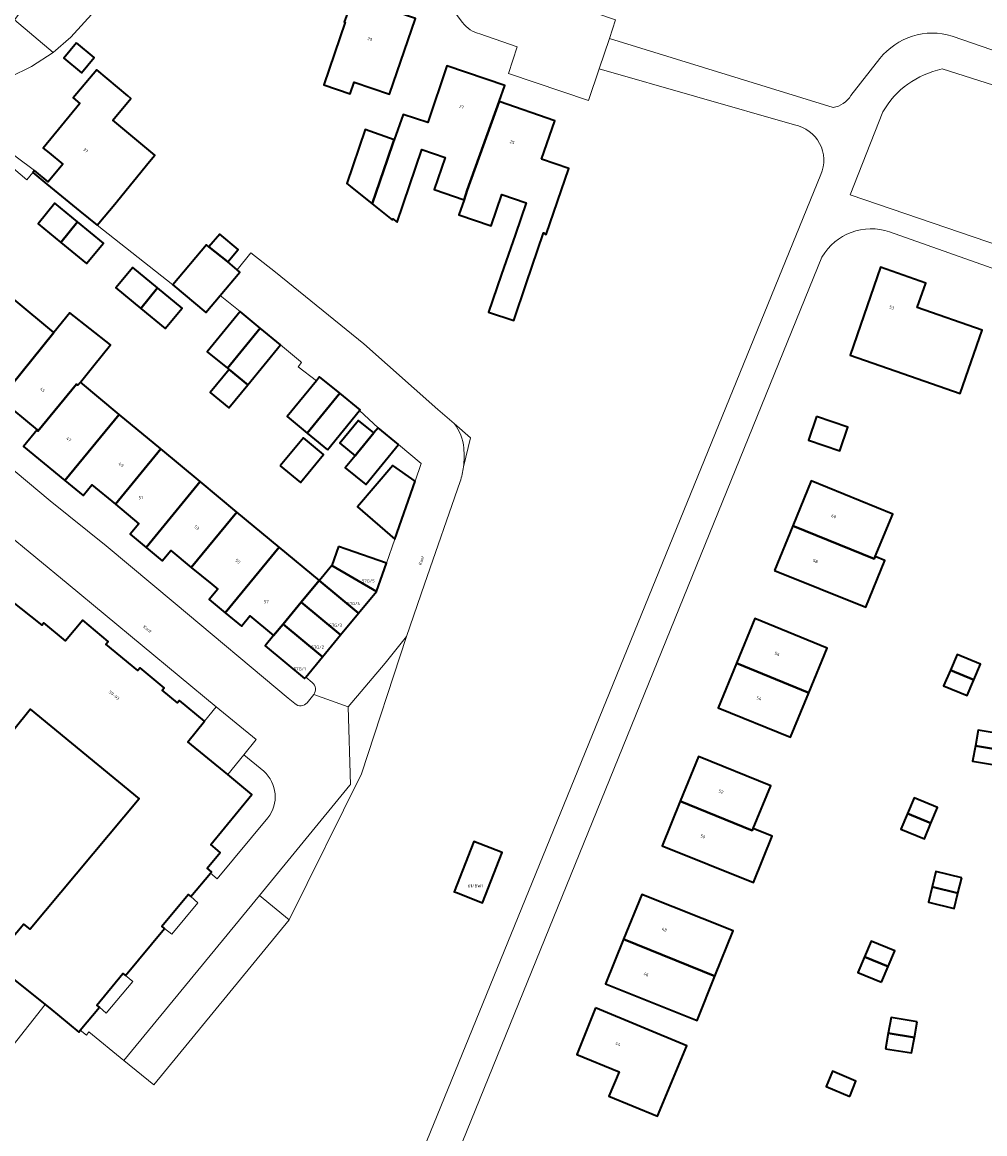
# Model space of a CAD drawing. Header units: metres. Extents: x 197700 to 204338, y 317132 to 325229.
# Tile 602 of 656: x 203213 to 203325, y 317936 to 318066. Entities that reach past the tile are written whole.
import ezdxf
from ezdxf.enums import TextEntityAlignment as Align

# ---------------------------------------------------------------- set-up
doc = ezdxf.new("R2010")
doc.units = ezdxf.units.M
for name, color, linetype, lineweight in [('B-WE-GR-BEPLANTING_CULTUUR_BODEMBEDEKKER-GV', 90, 'Continuous', 18), ('B-WE-IE-TERREINAFSCHEIDING_KUNSTMATIG_HEKWERK-G', 20, 'IE-TERREINAFSCHEIDING-KUNSTMATIG', 18), ('B-WE-OG-BEBOUWING-GV', 7, 'Continuous', 35), ('B-WE-OG-BEBOUWING-T18', 10, 'Continuous', 18), ('B-WE-OG-TERREIN_CULTUURSCHEIDING-GV', 7, 'Continuous', 18), ('B-WE-OG-TERREIN_ERF-GV', 7, 'Continuous', 18), ('B-WE-OG-TOPOGRAFIE-T18', 10, 'Continuous', 18), ('B-WE-VH-VERHARDING_ASFALT-GV', 252, 'Continuous', 18), ('B-WE-VH-VERHARDING_BETONSTRAATSTEEN-GV', 252, 'Continuous', 18), ('B-WE-VH-VERHARDING_GESLOTEN-GV', 252, 'Continuous', 18), ('B-WE-VH-VERHARDING_OPEN-GV', 252, 'Continuous', 18)]:
    doc.layers.add(name, color=color, linetype=linetype, lineweight=lineweight)
doc.styles.add('NLCS-ISO-M200-T18', font='NLCS-ISO.ttf', dxfattribs={"height": 0.36})
doc.linetypes.add('IE-TERREINAFSCHEIDING-KUNSTMATIG', pattern='A,4,[82,NLCS.SHX,S=0.75,R=90,X=0,Y=0],4,-2', length=10)

msp = doc.modelspace()

# ---------------------------------------------------------------- linework, layer by layer
at = {"layer": 'B-WE-GR-BEPLANTING_CULTUUR_BODEMBEDEKKER-GV'}
for points in [[(203263.333, 318018.774, -0.1496372), (203264.443, 318015.914)], [(203264.443, 318015.914, -0.0558916), (203264.404, 318013.714)]]:
    msp.add_lwpolyline(points, format="xyb", dxfattribs=at)
msp.add_lwpolyline([(203264.404, 318013.714), (203265.215, 318017.109), (203263.333, 318018.774)], dxfattribs=at)
for points in [[(203257.751, 317993.879), (203255.266, 317990.764), (203250.921, 317985.657), (203251.181, 317976.543), (203251.135, 317976.519), (203240.548, 317963.618), (203244.036, 317960.769), (203252.495, 317977.843)], [(203235.504, 317985.681), (203234.131, 317983.98), (203232.181, 317981.564), (203236.84, 317977.738), (203238.727, 317980.056), (203240.169, 317981.828)]]:
    msp.add_lwpolyline(points, close=True, dxfattribs=at)
at = {"layer": 'B-WE-IE-TERREINAFSCHEIDING_KUNSTMATIG_HEKWERK-G'}
for points in [[(203238.281, 318031.876), (203235.941, 318033.742)], [(203245.352, 318026.038), (203245.485, 318025.927), (203245.088, 318025.422), (203247.211, 318023.788)], [(203254.418, 318018.291), (203252.252, 318020.301)]]:
    msp.add_lwpolyline(points, dxfattribs=at)
at = {"layer": 'B-WE-OG-BEBOUWING-GV'}
for points in [[(203251.54, 318068.613), (203250.487, 318065.82), (203250.452, 318065.72), (203250.573, 318065.679), (203248.069, 318058.384), (203251.165, 318057.321), (203251.635, 318058.692), (203255.745, 318057.283), (203258.793, 318066.126)], [(203219.146, 318063.292), (203217.67, 318061.497), (203219.751, 318059.786), (203221.227, 318061.581)], [(203264.481, 318044.93), (203264.85, 318046.046), (203268.598, 318056.431), (203269.251, 318058.302), (203262.476, 318060.593), (203260.226, 318053.976), (203257.362, 318054.918), (203256.312, 318051.946), (203256.238, 318051.737), (203255.543, 318049.698), (203253.717, 318044.474), (203256.056, 318042.603), (203256.135, 318042.702), (203256.641, 318042.297), (203259.557, 318050.792), (203262.258, 318049.865), (203260.977, 318046.133)], [(203214.039, 318048.104), (203215.681, 318046.763), (203219.526, 318043.621), (203221.567, 318041.953), (203223.83, 318044.668), (203223.957, 318044.82), (203227.696, 318049.421), (203228.298, 318050.143), (203223.403, 318054.224), (203225.508, 318056.786), (203225.167, 318057.071), (203221.514, 318060.119), (203218.77, 318056.832), (203219.56, 318056.184), (203215.275, 318050.983), (203215.963, 318050.412), (203217.546, 318049.1), (203215.857, 318047.033), (203214.244, 318048.351)], [(203273.517, 318049.689), (203275.081, 318054.164), (203268.598, 318056.431), (203264.85, 318046.046), (203264.481, 318044.93), (203263.884, 318043.19), (203267.642, 318041.9), (203268.892, 318045.541), (203271.734, 318044.565), (203270.484, 318040.924), (203268.829, 318036.104), (203267.354, 318031.808), (203270.318, 318030.833), (203271.724, 318035.11), (203273.77, 318041.069), (203274.089, 318040.881), (203276.733, 318048.584)], [(203253.717, 318044.474), (203255.543, 318049.698), (203256.238, 318051.737), (203256.312, 318051.946), (203252.929, 318053.142), (203250.764, 318046.836), (203251.144, 318046.532)], [(203219.286, 318042.343), (203216.635, 318044.531), (203214.659, 318042.138), (203217.31, 318039.95)], [(203219.286, 318042.343), (203217.31, 318039.95), (203220.319, 318037.467), (203222.294, 318039.859)], [(203236.86, 318037.666), (203238.074, 318039.109), (203235.912, 318040.928), (203234.641, 318039.418)], [(203235.941, 318033.742), (203238.255, 318036.491), (203237.948, 318036.749), (203236.86, 318037.666), (203234.641, 318039.418), (203234.351, 318039.662), (203230.435, 318035.008), (203234.282, 318031.771)], [(203226.662, 318032.231), (203228.638, 318034.624), (203225.729, 318037.025), (203223.754, 318034.632)], [(203311.224, 318031.395), (203309.635, 318026.769), (203315.792, 318024.629), (203322.498, 318022.298), (203325.059, 318029.699), (203317.452, 318032.333), (203318.467, 318035.186), (203313.162, 318037.037)], [(203226.662, 318032.231), (203229.522, 318029.87), (203231.498, 318032.263), (203228.638, 318034.624)], [(203205.519, 318025.496), (203210.192, 318021.639), (203216.516, 318029.413), (203211.871, 318033.27)], [(203238.281, 318031.876), (203234.444, 318027.178), (203236.809, 318025.246), (203240.639, 318029.935)], [(203221.175, 318025.543), (203223.118, 318027.974), (203218.361, 318031.737), (203216.516, 318029.413), (203210.192, 318021.639), (203214.552, 318018.04), (203214.65, 318017.888), (203219.172, 318023.385), (203219.318, 318023.247), (203219.621, 318023.623)], [(203240.639, 318029.935), (203236.809, 318025.246), (203237, 318025.09), (203239.178, 318023.311), (203243.001, 318027.992)], [(203239.178, 318023.311), (203237, 318025.09), (203234.797, 318022.393), (203236.976, 318020.614)], [(203247.211, 318023.788), (203243.773, 318019.591), (203246.135, 318017.655), (203249.949, 318022.311), (203247.587, 318024.246)], [(203219.621, 318023.623), (203219.318, 318023.247), (203219.172, 318023.385), (203214.65, 318017.888), (203214.552, 318018.04), (203212.967, 318016.109), (203217.803, 318012.131), (203224.161, 318019.853)], [(203248.489, 318015.708), (203252.252, 318020.301), (203252.312, 318020.375), (203249.949, 318022.311), (203246.135, 318017.655), (203246.564, 318017.304)], [(203229.027, 318015.811), (203224.161, 318019.853), (203217.803, 318012.131), (203219.934, 318010.378), (203220.944, 318011.606), (203223.696, 318009.335)], [(203251.732, 318015.022), (203252.011, 318015.362), (203253.92, 318017.684), (203252.147, 318019.141), (203249.959, 318016.477)], [(203305.711, 318019.582), (203304.776, 318016.834), (203308.424, 318015.592), (203309.36, 318018.34)], [(203256.82, 318016.318), (203254.418, 318018.291), (203253.92, 318017.684), (203252.011, 318015.362), (203251.732, 318015.022), (203250.579, 318013.618), (203252.981, 318011.645)], [(203242.991, 318013.818), (203245.345, 318011.871), (203248.045, 318015.166), (203245.682, 318017.102)], [(203233.632, 318011.986), (203229.027, 318015.811), (203223.696, 318009.335), (203226.447, 318007.065), (203225.432, 318005.841), (203227.298, 318004.293)], [(203258.75, 318012.041), (203256.144, 318013.864), (203252.017, 318009.048), (203256.377, 318005.246)], [(203233.632, 318011.986), (203227.298, 318004.293), (203229.165, 318002.745), (203230.174, 318003.93), (203232.578, 318001.965), (203237.906, 318008.437)], [(203312.563, 318003.218), (203314.614, 318008.202), (203305.074, 318012.072), (203302.937, 318006.834), (203312.453, 318002.951)], [(203232.578, 318001.965), (203234.983, 318000), (203235.682, 317999.428), (203234.668, 317998.203), (203236.552, 317996.642), (203242.869, 318004.315), (203237.906, 318008.437)], [(203300.799, 318001.596), (203311.484, 317997.324), (203313.672, 318002.762), (203312.563, 318003.218), (203312.453, 318002.951), (203302.937, 318006.834)], [(203245.43, 317997.88), (203247.547, 318000.414), (203247.555, 318000.423), (203242.869, 318004.315), (203236.552, 317996.642), (203238.437, 317995.081), (203239.439, 317996.302), (203242.195, 317994.01), (203243.312, 317995.346)], [(203249.788, 318004.414), (203249.033, 318002.202), (203254.247, 317999.156), (203255.4, 318002.448), (203250.682, 318004.101)], [(203249.033, 318002.202), (203247.555, 318000.423), (203247.547, 318000.414), (203252.142, 317996.61), (203254.247, 317999.156)], [(203247.547, 318000.414), (203245.43, 317997.88), (203250.039, 317994.065), (203252.142, 317996.61)], [(203245.43, 317997.88), (203243.312, 317995.346), (203247.935, 317991.52), (203250.039, 317994.065)], [(203304.782, 317987.294), (203306.932, 317992.539), (203298.472, 317995.972), (203296.333, 317990.766)], [(203243.312, 317995.346), (203242.195, 317994.01), (203241.2, 317992.808), (203245.831, 317988.975), (203245.966, 317989.138), (203247.935, 317991.52)], [(203324.091, 317988.821), (203324.875, 317990.64), (203322.133, 317991.784), (203321.348, 317989.96)], [(203296.333, 317990.766), (203294.194, 317985.559), (203302.665, 317982.128), (203304.782, 317987.294)], [(203321.348, 317989.96), (203320.563, 317988.136), (203323.307, 317987.002), (203324.091, 317988.821)], [(203324.277, 317981.125), (203327.336, 317980.615), (203327.677, 317982.434), (203324.618, 317982.944)], [(203327.336, 317980.615), (203324.277, 317981.125), (203323.936, 317979.306), (203326.995, 317978.797)], [(203289.769, 317974.645), (203298.188, 317971.221), (203298.278, 317971.437), (203300.344, 317976.433), (203291.897, 317979.877)], [(203298.188, 317971.221), (203289.769, 317974.645), (203287.641, 317969.413), (203298.331, 317965.116), (203300.505, 317970.547), (203298.278, 317971.437)], [(203316.325, 317973.201), (203319.075, 317972.059), (203319.839, 317973.894), (203317.1, 317975.029)], [(203319.075, 317972.059), (203316.325, 317973.201), (203315.552, 317971.377), (203318.317, 317970.237)], [(203263.586, 317963.954), (203266.653, 317962.757), (203268.946, 317968.636), (203265.611, 317969.937), (203263.318, 317964.058)], [(203322.681, 317965.686), (203319.671, 317966.43), (203319.227, 317964.634), (203322.237, 317963.89)], [(203319.227, 317964.634), (203318.783, 317962.838), (203321.793, 317962.094), (203322.237, 317963.89)], [(203283.133, 317958.525), (203293.815, 317954.166), (203295.947, 317959.465), (203285.262, 317963.744)], [(203293.815, 317954.166), (203283.133, 317958.525), (203281.003, 317953.306), (203291.74, 317949.011)], [(203314.07, 317955.294), (203314.844, 317957.132), (203312.089, 317958.267), (203311.318, 317956.437)], [(203313.3, 317953.466), (203314.07, 317955.294), (203311.318, 317956.437), (203310.545, 317954.605)], [(203279.864, 317950.464), (203277.676, 317945.013), (203282.633, 317942.983), (203281.425, 317940.152), (203287.107, 317937.813), (203290.544, 317946.051)], [(203317.473, 317948.844), (203314.413, 317949.347), (203314.082, 317947.527), (203317.141, 317947.024)], [(203313.75, 317945.707), (203316.81, 317945.204), (203317.141, 317947.024), (203314.082, 317947.527)], [(203309.592, 317940.111), (203310.313, 317941.913), (203307.57, 317943.072), (203306.844, 317941.295)]]:
    msp.add_lwpolyline(points, close=True, dxfattribs=at)
for points in [[(203209.546, 317955.567), (203215.501, 317950.858), (203216.018, 317950.449), (203219.418, 317947.638), (203219.602, 317947.86), (203221.831, 317950.547), (203221.516, 317950.809), (203224.581, 317954.513), (203224.897, 317954.251), (203229.458, 317959.764), (203229.142, 317960.025), (203232.203, 317963.737), (203232.539, 317963.481), (203234.812, 317966.229), (203234.937, 317966.38), (203234.438, 317966.793), (203235.975, 317968.651), (203234.851, 317969.582), (203239.672, 317975.412), (203236.84, 317977.738), (203232.181, 317981.564), (203234.131, 317983.98), (203231.183, 317986.422), (203230.965, 317986.14), (203229.184, 317987.611), (203229.42, 317987.896), (203226.582, 317990.24), (203226.315, 317989.916), (203222.602, 317992.997), (203222.871, 317993.32), (203219.889, 317995.793), (203217.855, 317993.371), (203215.334, 317995.474), (203215.129, 317995.228), (203211.349, 317998.221)], [(203211.815, 317982.999), (203213.717, 317985.387), (203226.466, 317974.912), (203213.72, 317959.693), (203212.995, 317960.263), (203210.346, 317957.097)]]:
    msp.add_lwpolyline(points, dxfattribs=at)
at = {"layer": 'B-WE-OG-TERREIN_CULTUURSCHEIDING-GV'}
msp.add_lwpolyline([(203320.381, 318060.222, 0.2122074), (203313.455, 318055.21)], format="xyb", dxfattribs=at)
for points in [[(203360.954, 318046.608), (203334.882, 318055.568), (203333.155, 318056.181), (203320.381, 318060.222)], [(203313.455, 318055.21), (203309.629, 318045.511), (203362.607, 318027.424), (203364.572, 318040.645)]]:
    msp.add_lwpolyline(points, dxfattribs=at)
at = {"layer": 'B-WE-OG-TERREIN_ERF-GV'}
for points in [[(203321.554, 318064.076), (203334.355, 318059.665), (203344.033, 318087.751), (203353.819, 318115.606)], [(203259.356, 318082.844), (203268.742, 318070.569), (203282.207, 318065.973), (203281.474, 318063.798), (203307.647, 318055.704)], [(203264.299, 318065.652), (203254.766, 318078.218)], [(203223.716, 318069.705), (203218.481, 318063.955), (203216.42, 318062.157), (203213.879, 318060.514), (203211.371, 318059.258)], [(203258.793, 318066.126), (203255.745, 318057.283), (203251.635, 318058.692), (203251.165, 318057.321), (203248.069, 318058.384), (203250.573, 318065.679), (203250.452, 318065.72)], [(203303.139, 318053.675), (203280.271, 318060.225), (203279.025, 318056.528), (203269.662, 318059.71), (203270.7, 318062.824), (203266.328, 318064.311)], [(203309.726, 318057.13), (203313.113, 318061.437)], [(203212.108, 318049.967), (203214.244, 318048.351), (203215.857, 318047.033), (203217.546, 318049.1), (203215.963, 318050.412), (203215.275, 318050.983), (203219.56, 318056.184), (203218.77, 318056.832), (203221.514, 318060.119), (203225.167, 318057.071), (203225.508, 318056.786), (203223.403, 318054.224), (203228.298, 318050.143), (203227.696, 318049.421), (203223.957, 318044.82), (203223.83, 318044.668), (203221.567, 318041.953), (203230.435, 318035.008), (203234.351, 318039.662), (203234.641, 318039.418), (203235.912, 318040.928), (203238.074, 318039.109), (203236.86, 318037.666), (203237.948, 318036.749), (203239.537, 318038.744), (203242.436, 318036.465), (203252.762, 318028.104), (203261.415, 318020.413), (203263.333, 318018.774), (203265.215, 318017.109), (203264.404, 318013.714)], [(203211.871, 318033.27), (203216.516, 318029.413), (203218.361, 318031.737), (203223.118, 318027.974), (203221.175, 318025.543), (203219.621, 318023.623), (203224.161, 318019.853), (203229.027, 318015.811), (203233.632, 318011.986), (203237.906, 318008.437), (203242.869, 318004.315), (203247.555, 318000.423), (203249.033, 318002.202), (203249.788, 318004.414), (203250.682, 318004.101), (203255.4, 318002.448), (203256.377, 318005.246), (203252.017, 318009.048), (203256.144, 318013.864), (203258.75, 318012.041), (203259.474, 318014.114), (203256.82, 318016.318), (203252.981, 318011.645), (203250.579, 318013.618), (203251.732, 318015.022), (203249.959, 318016.477), (203252.147, 318019.141), (203253.92, 318017.684), (203254.418, 318018.291), (203252.252, 318020.301), (203248.489, 318015.708), (203246.564, 318017.304), (203246.135, 318017.655), (203243.773, 318019.591), (203247.211, 318023.788), (203245.088, 318025.422), (203245.485, 318025.927), (203245.352, 318026.038), (203243.001, 318027.992), (203239.178, 318023.311), (203236.976, 318020.614), (203234.797, 318022.393), (203237, 318025.09), (203236.809, 318025.246), (203234.444, 318027.178), (203238.281, 318031.876), (203235.941, 318033.742), (203234.282, 318031.771), (203230.435, 318035.008), (203221.567, 318041.953), (203219.526, 318043.621), (203215.681, 318046.763), (203214.039, 318048.104), (203213.346, 318047.272), (203204.208, 318054.965)], [(203258.055, 317929.887), (203306.2, 318047.89)], [(203346.601, 317932.656), (203346.709, 317933.468), (203348.338, 317933.262), (203348.35, 317933.342), (203351.823, 317955.293), (203360.642, 318014.202), (203362.136, 318024.254), (203314.248, 318041.172)], [(203306.339, 318038.241), (203262.326, 317929.968)], [(203236.552, 317996.642), (203234.668, 317998.203), (203235.682, 317999.428), (203234.983, 318000), (203232.578, 318001.965), (203230.174, 318003.93), (203229.165, 318002.745), (203227.298, 318004.293), (203225.432, 318005.841), (203226.447, 318007.065), (203223.696, 318009.335), (203220.944, 318011.606), (203219.934, 318010.378), (203217.803, 318012.131), (203212.967, 318016.109), (203214.552, 318018.04), (203210.192, 318021.639)], [(203206.889, 318017.421), (203216.085, 318009.762), (203222.614, 318004.484), (203230.709, 317997.731), (203243.906, 317986.69), (203244.701, 317986.035)], [(203264.025, 318012), (203259.871, 318000), (203257.751, 317993.879), (203252.495, 317977.843), (203244.036, 317960.769), (203228.202, 317941.47), (203224.687, 317944.338), (203220.605, 317947.67), (203220.31, 317947.301), (203219.602, 317947.86), (203219.418, 317947.638), (203216.018, 317950.449), (203215.501, 317950.858), (203203.643, 317935.863), (203203.714, 317935.448)], [(203211.349, 317998.221), (203215.129, 317995.228), (203215.334, 317995.474), (203217.855, 317993.371), (203219.889, 317995.793), (203222.871, 317993.32), (203222.602, 317992.997), (203226.315, 317989.916), (203226.582, 317990.24), (203229.42, 317987.896), (203229.184, 317987.611), (203230.965, 317986.14), (203231.183, 317986.422), (203234.131, 317983.98), (203235.504, 317985.681), (203218.167, 318000), (203210.608, 318006.242)], [(203246.728, 317988.503), (203245.966, 317989.138), (203245.831, 317988.975), (203241.2, 317992.808), (203242.195, 317994.01), (203239.439, 317996.302), (203238.437, 317995.081), (203236.552, 317996.642)], [(203246.12, 317986.146), (203246.898, 317987.088)], [(203210.346, 317957.097), (203212.995, 317960.263), (203213.72, 317959.693), (203226.466, 317974.912), (203213.717, 317985.387), (203211.815, 317982.999)], [(203203.643, 317935.863), (203215.501, 317950.858), (203209.546, 317955.567)]]:
    msp.add_lwpolyline(points, dxfattribs=at)
for points in [[(203266.328, 318064.311, -0.1625022), (203264.299, 318065.652)], [(203313.113, 318061.437, -0.3092662), (203321.554, 318064.076)], [(203307.647, 318055.704, 0.206395), (203309.726, 318057.13)], [(203306.2, 318047.89, 0.482724), (203303.139, 318053.675)], [(203314.248, 318041.172, 0.3577435), (203306.339, 318038.241)], [(203264.404, 318013.714, -0.0441776), (203264.025, 318012)], [(203246.898, 317987.088, 0.4027033), (203246.728, 317988.503)], [(203244.701, 317986.035, 0.423537), (203246.12, 317986.146)]]:
    msp.add_lwpolyline(points, format="xyb", dxfattribs=at)
for points in [[(203219.146, 318063.292), (203221.227, 318061.581), (203219.751, 318059.786), (203217.67, 318061.497)], [(203268.598, 318056.431), (203275.081, 318054.164), (203273.517, 318049.689), (203276.733, 318048.584), (203274.089, 318040.881), (203273.77, 318041.069), (203271.724, 318035.11), (203270.318, 318030.833), (203267.354, 318031.808), (203268.829, 318036.104), (203270.484, 318040.924), (203271.734, 318044.565), (203268.892, 318045.541), (203267.642, 318041.9), (203263.884, 318043.19), (203264.481, 318044.93), (203260.977, 318046.133), (203262.258, 318049.865), (203259.557, 318050.792), (203256.641, 318042.297), (203256.135, 318042.702), (203256.056, 318042.603), (203253.717, 318044.474), (203251.144, 318046.532), (203250.764, 318046.836), (203252.929, 318053.142), (203256.312, 318051.946), (203257.362, 318054.918), (203260.226, 318053.976), (203262.476, 318060.593), (203269.251, 318058.302)], [(203217.31, 318039.95), (203214.659, 318042.138), (203216.635, 318044.531), (203219.286, 318042.343), (203222.294, 318039.859), (203220.319, 318037.467)], [(203228.638, 318034.624), (203231.498, 318032.263), (203229.522, 318029.87), (203226.662, 318032.231), (203223.754, 318034.632), (203225.729, 318037.025)], [(203315.792, 318024.629), (203309.635, 318026.769), (203311.224, 318031.395), (203313.162, 318037.037), (203318.467, 318035.186), (203317.452, 318032.333), (203325.059, 318029.699), (203322.498, 318022.298)], [(203305.711, 318019.582), (203309.36, 318018.34), (203308.424, 318015.592), (203304.776, 318016.834)], [(203245.345, 318011.871), (203242.991, 318013.818), (203245.682, 318017.102), (203248.045, 318015.166)], [(203302.937, 318006.834), (203305.074, 318012.072), (203314.614, 318008.202), (203312.563, 318003.218), (203313.672, 318002.762), (203311.484, 317997.324), (203300.799, 318001.596)], [(203304.782, 317987.294), (203302.665, 317982.128), (203294.194, 317985.559), (203296.333, 317990.766), (203298.472, 317995.972), (203306.932, 317992.539)], [(203323.307, 317987.002), (203320.563, 317988.136), (203321.348, 317989.96), (203322.133, 317991.784), (203324.875, 317990.64), (203324.091, 317988.821)], [(203327.336, 317980.615), (203326.995, 317978.797), (203323.936, 317979.306), (203324.277, 317981.125), (203324.618, 317982.944), (203327.677, 317982.434)], [(203289.769, 317974.645), (203291.897, 317979.877), (203300.344, 317976.433), (203298.278, 317971.437), (203300.505, 317970.547), (203298.331, 317965.116), (203287.641, 317969.413)], [(203318.317, 317970.237), (203315.552, 317971.377), (203316.325, 317973.201), (203317.1, 317975.029), (203319.839, 317973.894), (203319.075, 317972.059)], [(203263.586, 317963.954), (203263.318, 317964.058), (203265.611, 317969.937), (203268.946, 317968.636), (203266.653, 317962.757)], [(203319.671, 317966.43), (203322.681, 317965.686), (203322.237, 317963.89), (203321.793, 317962.094), (203318.783, 317962.838), (203319.227, 317964.634)], [(203283.133, 317958.525), (203285.262, 317963.744), (203295.947, 317959.465), (203293.815, 317954.166), (203291.74, 317949.011), (203281.003, 317953.306)], [(203311.318, 317956.437), (203312.089, 317958.267), (203314.844, 317957.132), (203314.07, 317955.294), (203313.3, 317953.466), (203310.545, 317954.605)], [(203277.676, 317945.013), (203279.864, 317950.464), (203290.544, 317946.051), (203287.107, 317937.813), (203281.425, 317940.152), (203282.633, 317942.983)], [(203314.413, 317949.347), (203317.473, 317948.844), (203317.141, 317947.024), (203316.81, 317945.204), (203313.75, 317945.707), (203314.082, 317947.527)], [(203309.592, 317940.111), (203306.844, 317941.295), (203307.57, 317943.072), (203310.313, 317941.913)]]:
    msp.add_lwpolyline(points, close=True, dxfattribs=at)
at = {"layer": 'B-WE-VH-VERHARDING_ASFALT-GV'}
for points in [[(203321.554, 318064.076, 0.3092662), (203313.113, 318061.437)], [(203313.455, 318055.21, -0.2122074), (203320.381, 318060.222)], [(203309.726, 318057.13, -0.206395), (203307.647, 318055.704)], [(203303.139, 318053.675, -0.482724), (203306.2, 318047.89)], [(203306.339, 318038.241, -0.3577435), (203314.248, 318041.172)]]:
    msp.add_lwpolyline(points, format="xyb", dxfattribs=at)
for points in [[(203307.647, 318055.704), (203281.474, 318063.798), (203280.271, 318060.225), (203303.139, 318053.675)], [(203320.381, 318060.222), (203333.155, 318056.181), (203334.355, 318059.665), (203321.554, 318064.076)], [(203313.113, 318061.437), (203309.726, 318057.13)], [(203314.248, 318041.172), (203362.136, 318024.254), (203362.607, 318027.424), (203309.629, 318045.511), (203313.455, 318055.21)], [(203306.2, 318047.89), (203258.055, 317929.887)], [(203262.326, 317929.968), (203306.339, 318038.241)]]:
    msp.add_lwpolyline(points, dxfattribs=at)
at = {"layer": 'B-WE-VH-VERHARDING_BETONSTRAATSTEEN-GV'}
for points in [[(203193.611, 318110.722), (203211.842, 318104.493), (203206.09, 318087.288), (203219.086, 318077.293), (203219.435, 318075.995), (203211.889, 318065.948), (203216.42, 318062.157), (203218.481, 318063.955), (203223.716, 318069.705), (203228.474, 318083.398), (203228.712, 318084.051)], [(203231.892, 318086.005), (203234.38, 318085.158), (203235.795, 318084.676), (203254.766, 318078.218), (203264.299, 318065.652)], [(203266.328, 318064.311), (203270.7, 318062.824), (203269.662, 318059.71), (203279.025, 318056.528), (203280.271, 318060.225), (203281.474, 318063.798), (203282.207, 318065.973), (203268.742, 318070.569), (203259.356, 318082.844)], [(203211.371, 318059.258), (203213.879, 318060.514), (203216.42, 318062.157), (203211.889, 318065.948)], [(203263.333, 318018.774), (203261.415, 318020.413), (203252.762, 318028.104), (203242.436, 318036.465), (203239.537, 318038.744), (203237.948, 318036.749)], [(203237.948, 318036.749), (203238.255, 318036.491), (203235.941, 318033.742), (203238.281, 318031.876), (203240.639, 318029.935), (203243.001, 318027.992), (203245.352, 318026.038), (203245.485, 318025.927), (203245.088, 318025.422), (203247.211, 318023.788), (203247.587, 318024.246), (203249.949, 318022.311), (203252.312, 318020.375), (203252.252, 318020.301), (203254.418, 318018.291), (203256.82, 318016.318), (203259.474, 318014.114), (203258.75, 318012.041), (203256.377, 318005.246), (203255.4, 318002.448), (203254.247, 317999.156), (203252.142, 317996.61), (203250.039, 317994.065), (203247.935, 317991.52), (203245.966, 317989.138), (203246.728, 317988.503)], [(203244.701, 317986.035), (203243.906, 317986.69), (203230.709, 317997.731), (203222.614, 318004.484), (203216.085, 318009.762), (203206.889, 318017.421)], [(203198.495, 318012.973), (203199.041, 318012.556), (203206.86, 318006.295), (203208.347, 318008.11), (203210.608, 318006.242), (203218.167, 318000), (203235.504, 317985.681), (203240.169, 317981.828), (203238.727, 317980.056), (203241.046, 317978.132)], [(203246.898, 317987.088), (203250.921, 317985.657), (203255.266, 317990.764), (203257.751, 317993.879), (203259.871, 318000), (203264.025, 318012)], [(203241.539, 317972.686), (203235.624, 317965.541), (203234.812, 317966.229), (203232.539, 317963.481), (203233.343, 317962.764), (203230.298, 317959.099), (203229.458, 317959.764), (203224.897, 317954.251), (203225.723, 317953.554), (203222.606, 317949.853), (203221.831, 317950.547), (203219.602, 317947.86), (203220.31, 317947.301), (203220.605, 317947.67), (203224.687, 317944.338), (203240.548, 317963.618), (203251.135, 317976.519), (203251.181, 317976.543), (203250.921, 317985.657), (203246.898, 317987.088), (203246.12, 317986.146)]]:
    msp.add_lwpolyline(points, dxfattribs=at)
for points in [[(203264.299, 318065.652, 0.1625022), (203266.328, 318064.311)], [(203264.443, 318015.914, 0.1496372), (203263.333, 318018.774)], [(203264.404, 318013.714, 0.0558916), (203264.443, 318015.914)], [(203264.025, 318012, 0.0441776), (203264.404, 318013.714)], [(203246.728, 317988.503, -0.4027033), (203246.898, 317987.088)], [(203246.12, 317986.146, -0.423537), (203244.701, 317986.035)], [(203241.046, 317978.132, -0.3986325), (203241.539, 317972.686)]]:
    msp.add_lwpolyline(points, format="xyb", dxfattribs=at)
at = {"layer": 'B-WE-VH-VERHARDING_GESLOTEN-GV'}
msp.add_lwpolyline([(203214.039, 318048.104), (203214.244, 318048.351), (203212.108, 318049.967), (203205.053, 318055.953), (203204.996, 318055.918), (203204.208, 318054.965), (203213.346, 318047.272)], close=True, dxfattribs=at)
at = {"layer": 'B-WE-VH-VERHARDING_OPEN-GV'}
msp.add_lwpolyline([(203241.046, 317978.132), (203238.727, 317980.056), (203236.84, 317977.738), (203239.672, 317975.412), (203234.851, 317969.582), (203235.975, 317968.651), (203234.438, 317966.793), (203234.937, 317966.38), (203234.812, 317966.229), (203235.624, 317965.541), (203241.539, 317972.686)], dxfattribs=at)
msp.add_lwpolyline([(203241.539, 317972.686, 0.3986325), (203241.046, 317978.132)], format="xyb", dxfattribs=at)
for points in [[(203224.687, 317944.338), (203228.202, 317941.47), (203244.036, 317960.769), (203240.548, 317963.618)], [(203232.539, 317963.481), (203232.203, 317963.737), (203229.142, 317960.025), (203229.458, 317959.764), (203230.298, 317959.099), (203233.343, 317962.764)], [(203224.897, 317954.251), (203224.581, 317954.513), (203221.516, 317950.809), (203221.831, 317950.547), (203222.606, 317949.853), (203225.723, 317953.554)]]:
    msp.add_lwpolyline(points, close=True, dxfattribs=at)

# ---------------------------------------------------------------- texts
at = {"layer": 'B-WE-OG-BEBOUWING-T18', "style": 'NLCS-ISO-M200-T18'}
for s, rotation, p in [('29', 341.1, (203253.469, 318063.723)), ('27', 341.4, (203264.182, 318055.794)), ('25', 340.8, (203270.121, 318051.661)), ('37', 320.6, (203220.219, 318050.693)), ('53', 340.8, (203314.497, 318032.335)), ('45', 320.5, (203215.177, 318022.711)), ('47', 320.6, (203218.253, 318016.941)), ('49', 320.5, (203224.368, 318013.967)), ('60', 337.8, (203307.709, 318007.942)), ('53', 320.8, (203233.222, 318006.605)), ('55', 320.8, (203238.022, 318002.682)), ('58', 337.8, (203305.571, 318002.704)), ('56', 337.7, (203301.102, 317991.849)), ('59-93', 320.4, (203223.547, 317987.015)), ('54', 337.7, (203298.963, 317986.642)), ('52', 337.9, (203294.538, 317975.754)), ('50', 337.9, (203292.41, 317970.522)), ('48', 337.8, (203287.901, 317959.623)), ('46', 337.8, (203285.771, 317954.404)), ('44', 338.1, (203282.482, 317946.248))]:
    msp.add_text(s, height=0.36, rotation=rotation, dxfattribs=at).set_placement(p, align=Align.MIDDLE)
for s, p in [('51', (203226.669, 318010.118)), ('57G/5', (203253.28, 318000.391)), ('57', (203241.356, 317997.959)), ('57G/4', (203251.569, 317997.738)), ('57G/3', (203249.466, 317995.193)), ('57G/2', (203247.362, 317992.648)), ('57G/1', (203245.258, 317990.103)), ('61/BW1', (203265.801, 317964.734))]:
    msp.add_text(s, height=0.36, dxfattribs=at).set_placement(p, align=Align.MIDDLE)
at = {"layer": 'B-WE-OG-TOPOGRAFIE-T18', "style": 'NLCS-ISO-M200-T18'}
for rotation, p in [(70.7, (203259.497, 318002.775)), (320.5, (203227.454, 317994.755))]:
    msp.add_text('Kant', height=0.36, rotation=rotation, dxfattribs=at).set_placement(p, align=Align.MIDDLE)

doc.saveas('drawing.dxf')
